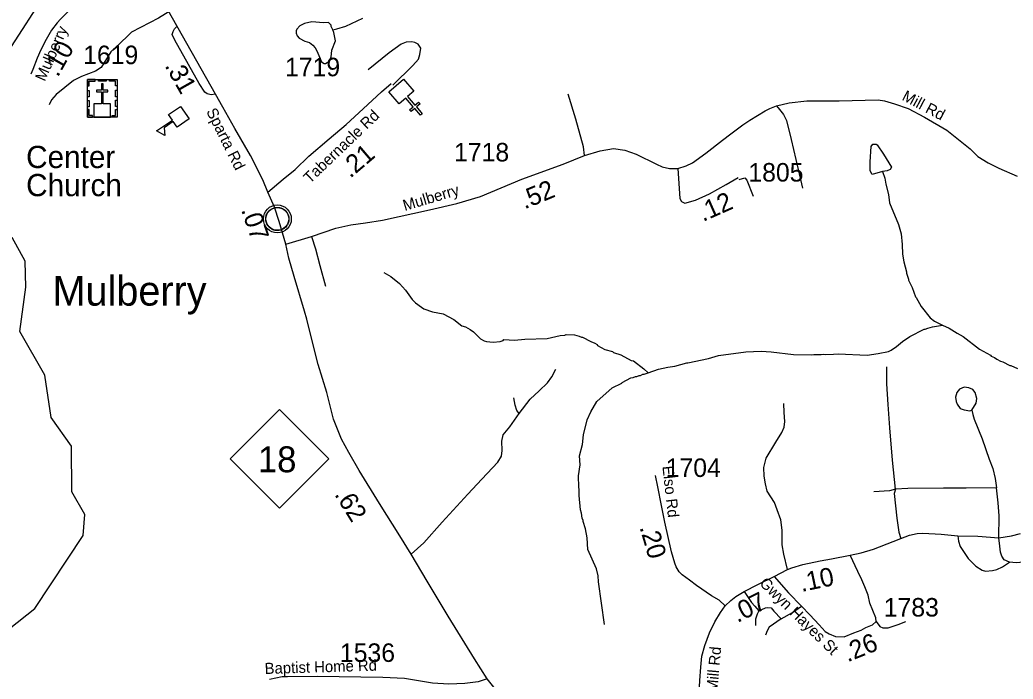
# Model space of a CAD drawing. Extents: x 1248089 to 1457196, y 820910 to 988753.
# Drawn here: x 1356089 to 1362794, y 908326 to 912777 of the extents above; entities that cross this region are included whole.
import ezdxf

# ---------------------------------------------------------------- set-up
doc = ezdxf.new("R2010")
doc.units = 0
for name, color, linetype in [('Exist Civil Demographics Community CELL', 7, 'Continuous'), ('Exist Civil Demographics Community Label', 7, 'Continuous'), ('Exist Cultural Church CELL', 7, 'Continuous'), ('Exist Cultural Church with Cemetary CELL', 7, 'Continuous'), ('Exist Cultural Church with Cemetery Label', 7, 'Continuous'), ('Exist Cultural Educational Facility High CELL', 7, 'Continuous'), ('Exist Hydrographic Creek Single Shore', 7, 'Continuous'), ('Exist Hydrographic Misc Water Feature', 7, 'Continuous'), ('Exist Road Non-System Type 51', 7, 'Continuous'), ('Exist Road Primary NC Attributed', 7, 'Continuous'), ('Exist Road Primary NC Label', 7, 'Continuous'), ('Exist Road Primary NC Shield CELL', 7, 'Continuous'), ('Exist Road Primary NC Shield Number Label', 7, 'Continuous'), ('Exist Road Secondary Type 41 Attributed', 7, 'Continuous'), ('Exist Road Secondary Type 51 Attributed', 7, 'Continuous'), ('Exist Road Secondary Type 51 Label', 7, 'Continuous'), ('Prop CMT Slope Fill', 7, 'Continuous'), ('Prop GRAU CAT1 Cell', 7, 'Continuous'), ('Prop Lane Lines', 7, 'Continuous')]:
    doc.layers.add(name, color=color, linetype=linetype)

msp = doc.modelspace()

# ---------------------------------------------------------------- linework, layer by layer
at = {"layer": 'Exist Civil Demographics Community CELL'}
msp.add_lwpolyline([(1357749.4, 911445.4), (1357750.4, 911450.9), (1357752.2, 911457.5), (1357755.1, 911464.7), (1357758, 911470.5), (1357761.4, 911476.2), (1357765.1, 911481.3), (1357769.1, 911485.7), (1357773.7, 911490.3), (1357779.2, 911494.9), (1357784.6, 911498.5), (1357789.5, 911501.4), (1357794.6, 911503.9), (1357800, 911506.1), (1357805.7, 911508), (1357810, 911509.1), (1357814.8, 911509.9), (1357819, 911510.6), (1357825.3, 911510.8), (1357829.8, 911510.7), (1357835.4, 911510.5), (1357840.3, 911509.7), (1357845.2, 911508.8), (1357850.2, 911507.3), (1357855.4, 911505.4), (1357862.1, 911502.5), (1357868.3, 911499), (1357873.4, 911495.5), (1357878.6, 911491.4), (1357881.9, 911488.3), (1357886, 911483.9), (1357889.8, 911479.2), (1357892.9, 911474.6), (1357896.1, 911469.6), (1357898.5, 911464.5), (1357900.5, 911459.4), (1357902.1, 911454.4), (1357903.4, 911449.8), (1357904.5, 911443.8), (1357905.1, 911439.1), (1357905.4, 911433.1), (1357905.2, 911427.3), (1357904.6, 911421.6), (1357903.7, 911416.1), (1357902, 911410), (1357900.2, 911404.1), (1357897.9, 911399.1), (1357894.7, 911393.1), (1357891.4, 911387.8), (1357888, 911383.1), (1357883.7, 911378.3), (1357878.4, 911373.4), (1357873.4, 911369.2), (1357868.4, 911365.8), (1357864.1, 911363.3), (1357857.3, 911360), (1357850.1, 911357.3), (1357844.2, 911355.9), (1357837.6, 911354.6), (1357833.2, 911354.1), (1357828.7, 911353.8), (1357823.1, 911353.8), (1357818.8, 911354.3), (1357813.2, 911355), (1357807.2, 911356.3), (1357802.7, 911357.6), (1357797.5, 911359.5), (1357792.9, 911361.5), (1357789, 911363.7), (1357782.2, 911367.8), (1357776.6, 911372), (1357771.7, 911376.5), (1357767.2, 911381.4), (1357764, 911385.4), (1357761.1, 911389.5), (1357757, 911396.6), (1357755.3, 911400.2), (1357753.5, 911404.2), (1357750.9, 911412.4), (1357749.4, 911419.4), (1357748.7, 911424.6), (1357748.4, 911430.9), (1357748.3, 911435.6), (1357748.9, 911442.1)], close=True, dxfattribs=at)
for centre, radius in [((1357827, 911432.9), 94.3), ((1357826.8, 911433.2), 76.7)]:
    msp.add_circle(centre, radius, dxfattribs=at)
at = {"layer": 'Exist Cultural Church CELL'}
msp.add_lwpolyline([(1358748.8, 912295.8), (1358705.8, 912258.4), (1358755.7, 912200.9), (1358779.9, 912221.8), (1358790.4, 912209.8), (1358766.2, 912188.8), (1358805.6, 912143.4), (1358793.5, 912132.9), (1358754.1, 912178.3), (1358729.9, 912157.3), (1358719.5, 912169.4), (1358743.6, 912190.3), (1358693.7, 912247.9), (1358650.1, 912210.2), (1358580.3, 912290.6), (1358679, 912376.2)], close=True, dxfattribs=at)
at = {"layer": 'Exist Cultural Church with Cemetary CELL'}
for points in [[(1356546, 912374.4), (1356745.1, 912374.4), (1356745.1, 912119.8), (1356546, 912119.8)], [(1356546, 912331.1), (1356557.3, 912331.1), (1356557.3, 912363.3), (1356597.9, 912363.3), (1356597.9, 912374.4), (1356546, 912374.4)], [(1356589.1, 912119.8), (1356701.2, 912119.8), (1356701.2, 912210.4), (1356650.5, 912210.4), (1356650.5, 912291.8), (1356683.5, 912291.8), (1356683.5, 912302.8), (1356650.5, 912302.8), (1356650.5, 912345.1), (1356638.9, 912345.1), (1356638.9, 912302.8), (1356605.8, 912302.8), (1356605.8, 912291.8), (1356638.9, 912291.8), (1356638.9, 912210.4), (1356589.1, 912210.4)], [(1356620.1, 912374.4), (1356671.9, 912374.4), (1356671.9, 912363), (1356620.1, 912363)], [(1356745.2, 912331), (1356733.8, 912331), (1356733.8, 912363.2), (1356693.2, 912363.2), (1356693.2, 912374.3), (1356745.1, 912374.3)], [(1356546, 912256.9), (1356546, 912300.2), (1356557.4, 912300.2), (1356557.4, 912256.9)], [(1356733.7, 912257.9), (1356733.7, 912301.3), (1356745.1, 912301.3), (1356745.1, 912257.9)], [(1356546, 912189.7), (1356546, 912233), (1356557.3, 912233), (1356557.3, 912189.7)], [(1356733.7, 912192), (1356733.7, 912235.3), (1356745.1, 912235.3), (1356745.1, 912192)], [(1356579.1, 912119.8), (1356579.1, 912131.3), (1356557.1, 912131.3), (1356557.1, 912171.7), (1356545.9, 912171.7), (1356545.9, 912119.8)], [(1356712, 912119.8), (1356712, 912131.2), (1356733.9, 912131.2), (1356733.9, 912171.7), (1356745.1, 912171.7), (1356745.1, 912119.8)]]:
    msp.add_lwpolyline(points, close=True, dxfattribs=at)
at = {"layer": 'Exist Cultural Educational Facility High CELL'}
msp.add_lwpolyline([(1357230.7, 912108.1), (1357149.8, 912052.9), (1357123.9, 912091), (1357061.8, 912048.8), (1357068.2, 911996.2), (1357012.2, 912026.6), (1357118.4, 912098.9), (1357092.5, 912137), (1357173.5, 912192.1)], close=True, dxfattribs=at)
at = {"layer": 'Exist Hydrographic Creek Single Shore'}
msp.add_lwpolyline([(1355840.8, 908527.9), (1356188.8, 908803.1), (1356516.8, 909295.6), (1356527.8, 909436.5), (1356439.8, 909589.3), (1356437.8, 909897.9), (1356300.8, 910091.2), (1356256.8, 910377.6), (1356088.8, 910673.2), (1356128.8, 910971.2), (1356123.7, 911148.4), (1356035.8, 911307.8)], dxfattribs=at)
at = {"layer": 'Exist Hydrographic Misc Water Feature'}
for points in [[(1358201.5, 912710.1), (1358190, 912732.5), (1358190.2, 912740.4), (1358172.5, 912758.8), (1358138.6, 912757.6), (1358058.6, 912763.4), (1358010.4, 912752.5), (1357978, 912737.3), (1357957.5, 912713.7), (1357953.3, 912703.8), (1357952.9, 912685.8), (1357960.6, 912669.6), (1357974.2, 912653.3), (1358011.8, 912632.5), (1358043.5, 912623.8), (1358067.1, 912605.2), (1358082.8, 912588.8), (1358094.3, 912568.6), (1358124.6, 912493.9), (1358142.4, 912481.5), (1358152.4, 912481.3), (1358174.8, 912496.7), (1358189.3, 912524.4), (1358194.5, 912572.3), (1358219.9, 912635.8), (1358207.1, 912692.1), (1358201.5, 912710.1)], [(1358201.5, 912710.1), (1358229.4, 912716.1), (1358290, 912734.1), (1358403.2, 912787.5)], [(1361912.8, 911751.9), (1361841.7, 911731.9), (1361828.6, 911757.2), (1361828, 911817.2), (1361836.3, 911921.1), (1361846.6, 911936.8), (1361868.7, 911938.3), (1361876.5, 911932.1), (1361919.1, 911871.1), (1361973.2, 911781.9), (1361962.8, 911766.1), (1361944.7, 911758.6), (1361912.8, 911751.9)], [(1361912.8, 911751.9), (1361927.5, 911707), (1361934.6, 911666.8), (1361953.2, 911598.4), (1361959.8, 911542.2), (1362019.4, 911394.5), (1362037.2, 911332.5), (1362045.6, 911260.3), (1362048.2, 911194.3), (1362055.1, 911144), (1362073.5, 911075.6), (1362073.3, 911067.6), (1362088.5, 911027.2), (1362088.3, 911019.2), (1362111.3, 910970.7), (1362133.8, 910906.3), (1362139, 910901.4), (1362172.4, 910841.4), (1362234.7, 910765.9), (1362262.2, 910743.3), (1362316.1, 910715)], [(1358545.2, 911072.2), (1358592.6, 911043.1), (1358651.5, 910995.9), (1358692.5, 910952.9), (1358737.1, 910889.9), (1358760.6, 910865.3), (1358800, 910836.4), (1358815.8, 910826.1), (1358875.3, 910804.8), (1358947, 910791.1), (1359018.2, 910753.5), (1359073.2, 910710.2), (1359097.1, 910703.7), (1359128.7, 910687), (1359150.3, 910670.4), (1359199.3, 910623.3), (1359223, 910608.7), (1359238.9, 910604.4), (1359282.8, 910601.3), (1359331, 910606.3), (1359351.1, 910611.8), (1359355.2, 910617.7), (1359427.7, 910614.6), (1359498.6, 910620), (1359647.4, 910625), (1359735.8, 910645), (1359767.9, 910648.3), (1359775.9, 910652.1), (1359831.9, 910650.9), (1359863.8, 910642.1), (1359879.6, 910633.7), (1359887.6, 910633.5), (1359942.9, 910604.3), (1359970.7, 910593.7), (1359986.5, 910585.3), (1359988.4, 910579.3), (1360037.8, 910550.2), (1360089.5, 910537), (1360096.1, 910531.9), (1360145, 910515.7), (1360216.2, 910478.1), (1360232.1, 910473.7), (1360300.9, 910420.1), (1360329.5, 910394.1)], [(1360329.5, 910394.1), (1360398.9, 910417.9), (1360463.2, 910432.4), (1360511.3, 910439.4), (1360591.8, 910461.5), (1360597.8, 910460.2), (1360736.5, 910490.2), (1360804.9, 910510.6), (1360989.5, 910536.3), (1361093.6, 910540), (1361159.5, 910536.5), (1361310.6, 910516.5), (1361433.1, 910514.3), (1361449.2, 910517.9), (1361497.1, 910516.8), (1361513.2, 910520.5), (1361525.1, 910518.2), (1361581.2, 910518.9), (1361613.2, 910522.1), (1361808.1, 910512.1), (1361883.7, 910523.6), (1361953.6, 910538.4), (1361969.8, 910546), (1362006.4, 910571.1), (1362047.1, 910606.3), (1362095.9, 910639.1), (1362193, 910688.9), (1362201, 910688.7), (1362217.2, 910696.3), (1362249.3, 910703.6), (1362316.1, 910715)], [(1362316.1, 910715), (1362361.1, 910695.1), (1362415.6, 910662.3), (1362455.9, 910638.9), (1362566, 910554.4), (1362641.1, 910512.7), (1362644.9, 910506.5), (1362668.8, 910498), (1362684.5, 910485.7), (1362708.3, 910473.1), (1362724.2, 910468.8), (1362771.5, 910443.7), (1362779.5, 910443.5), (1362823.1, 910422.4)], [(1360034.6, 908694.2), (1359995, 908983.1), (1359991.8, 909023.2), (1359981, 909071.5), (1359923.8, 909200.7), (1359918.1, 909279.3), (1359907, 909341.1), (1359892, 909389.5), (1359892.2, 909397.5), (1359884.5, 909413.6), (1359881.2, 909445.7), (1359873.7, 909469.9), (1359863.9, 909566.1), (1359864.8, 909606.1), (1359861.1, 909622.1), (1359860.8, 909697.5), (1359870.1, 909772.2), (1359865.8, 909834), (1359887.5, 909909.6), (1359893, 909975.4), (1359919.3, 910076.8), (1359942.4, 910130.3), (1359984, 910199.3), (1360088, 910292.9), (1360152.7, 910323.5), (1360155.6, 910328), (1360213.5, 910360.1), (1360229.6, 910361.7), (1360245.7, 910369.4), (1360253.7, 910369.2), (1360269.9, 910376.8), (1360277.9, 910376.6), (1360294.1, 910384.3), (1360302.1, 910384.1), (1360329.5, 910394.1)]]:
    msp.add_lwpolyline(points, dxfattribs=at)
at = {"layer": 'Exist Road Non-System Type 51'}
for points in [[(1357102.1, 912835.3), (1357024.6, 912789.2), (1356842.3, 912692.8), (1356819.3, 912671.8), (1356764.8, 912619.4), (1356702, 912560.7), (1356637.1, 912455.9), (1356599.4, 912430.7), (1356505.1, 912395.1), (1356450.7, 912367.8), (1356333.4, 912273.5), (1356301.9, 912237.8), (1356287.3, 912202.2)], [(1357226.9, 912475.6), (1357134.9, 912640), (1357116.2, 912677.4), (1357124.5, 912698.2), (1357132.8, 912717), (1357148.9, 912731.3)], [(1358606, 912336.4), (1358742.1, 912468.5), (1358779.8, 912512.5), (1358788.2, 912543.9), (1358794.5, 912585.9), (1358777.7, 912613.1), (1358754.7, 912623.6), (1358733.7, 912627.8), (1358696, 912625.7), (1358662.5, 912613.1), (1358580.8, 912554.4), (1358440.5, 912439.1)], [(1357409.3, 912275.9), (1357380.2, 912271.7), (1357353.2, 912278), (1357336.6, 912288.4), (1357299.1, 912346.6), (1357226.9, 912475.6)], [(1359900.1, 911861.7), (1359892.7, 911919), (1359841.1, 912107), (1359790.9, 912274.8)], [(1361195.9, 912196.1), (1361217.5, 912171.3), (1361243.3, 912138.3), (1361264.8, 912098.2), (1361296.3, 911969.1), (1361342.2, 911766.8), (1361372.3, 911641.2)], [(1360944.2, 911699.3), (1360982.7, 911711), (1360996.1, 911694.2), (1361037.9, 911585.4)], [(1358056.9, 911314.8), (1358084.2, 911230.9), (1358113.4, 911117.8), (1358151.4, 910977.9)], [(1359459.4, 910118.3), (1359534.2, 910214.9), (1359593.4, 910272.6), (1359651, 910325.6), (1359679.1, 910367.7), (1359707.1, 910417.6)], [(1361999.1, 909608.2), (1361980.4, 909804.7), (1361961.7, 910023), (1361950.8, 910179.4), (1361941.4, 910319.7), (1361941.4, 910433.5)], [(1362514.2, 910142.3), (1362544.3, 910189.2), (1362549.3, 910219.4), (1362537.6, 910261.2), (1362522.5, 910281.3), (1362494.1, 910293.1), (1362462.3, 910296.4), (1362432.1, 910283), (1362413.7, 910261.2), (1362405.4, 910229.4), (1362410.4, 910199.3), (1362417.1, 910182.5), (1362435.5, 910154)], [(1359459.4, 910118.3), (1359443.8, 910140.1), (1359431.4, 910176), (1359423.6, 910225.9)], [(1361271.2, 909065.7), (1361246.3, 909168.6), (1361235.4, 909232.5), (1361235.4, 909282.4), (1361233.8, 909332.3), (1361226, 909400.9), (1361201.1, 909469.5), (1361182.4, 909517.8), (1361134.1, 909595.8), (1361121.6, 909644.1), (1361113.8, 909697.1), (1361110.7, 909754.8), (1361126.3, 909818.7), (1361191.7, 909926.8), (1361232.2, 909990.7), (1361249.3, 910026.6), (1361252.5, 910065.6), (1361249.3, 910126.4), (1361246.2, 910187.2)], [(1358730.8, 909168.7), (1358816.5, 909246.7), (1358939.6, 909385.4), (1359112.5, 909575.6), (1359207.4, 909676.3), (1359316.4, 909791.7), (1359339.8, 909832.2), (1359344.5, 909869.6), (1359342.9, 909932), (1359352.2, 909975.6), (1359395.9, 910030.2), (1359459.4, 910118.3)], [(1362435.5, 910154), (1362463.9, 910144), (1362500.8, 910137.3), (1362514.2, 910142.3)], [(1362514.2, 910142.3), (1362521, 910112.3), (1362530.3, 910081.2), (1362584.9, 909948.6), (1362632.7, 909810.7), (1362657.6, 909746.8), (1362671.7, 909679.7), (1362681.5, 909616.3)], [(1361999.1, 909608.2), (1361958.6, 909597.3), (1361852.6, 909591.1)], [(1361999.1, 909608.2), (1361991.3, 909580.2), (1362008.4, 909411.8), (1362022.5, 909318.3), (1362036.5, 909275.9)], [(1362681.5, 909616.3), (1362477.4, 909616), (1362324.7, 909614.5), (1362083.2, 909612.9), (1361999.1, 909608.2)], [(1362696.5, 909280), (1362700, 909428), (1362693.8, 909515.4), (1362681.5, 909616.3)], [(1362862, 909316.9), (1362890.1, 909278.4), (1362902.5, 909239.4), (1362916.6, 909195.8), (1362916.6, 909169.2), (1362908.8, 909144.3), (1362894.7, 909128.7), (1362866.7, 909119.4), (1362838.7, 909113.1), (1362813.7, 909110), (1362770.1, 909114.7)], [(1362421, 909294.4), (1362424.2, 909258.1), (1362436.7, 909220.7), (1362491.2, 909141.2), (1362541.1, 909088.2), (1362584.7, 909061.7), (1362608.1, 909053.9), (1362654.8, 909058.6), (1362684.4, 909066.3), (1362721.8, 909085.1), (1362770.1, 909114.7)], [(1362770.1, 909114.7), (1362734.3, 909130.3), (1362717.1, 909155.2), (1362707.8, 909183.3), (1362703.1, 909223.8), (1362696.5, 909280)], [(1360978.4, 908918), (1361001.5, 908884.7), (1361028, 908842.6), (1361049.8, 908819.2), (1361076.3, 908786.5)], [(1361076.3, 908786.5), (1361065.4, 908764.6), (1361054.5, 908730.3), (1361054.5, 908688.2)], [(1361076.3, 908786.5), (1361121.4, 908808.3), (1361133.9, 908809.8), (1361160.4, 908808.3), (1361179.1, 908784.9), (1361228.9, 908731.9)], [(1361228.9, 908731.9), (1361303.7, 908775.5), (1361366, 908817.6)], [(1361228.9, 908731.9), (1361147.9, 908675.8), (1361133.9, 908652.4), (1361123, 908622.8)], [(1361868.6, 908714), (1361894.9, 908680.4), (1361913.6, 908672.6), (1361949.4, 908671.1), (1362018, 908694.5), (1362070.7, 908715)]]:
    msp.add_lwpolyline(points, dxfattribs=at)
at = {"layer": 'Exist Road Primary NC Attributed'}
for points in [[(1357763.3, 911613.5), (1357728, 911696.8), (1357644.9, 911861.2), (1357540.9, 912042.2), (1357459.8, 912187.9), (1357409.3, 912275.9), (1357090.2, 912839.7), (1356966.5, 913049.9)], [(1357884.8, 911262.4), (1357840.2, 911415), (1357807, 911512.8), (1357763.3, 911613.5)], [(1359242.5, 908327.9), (1359157.3, 908462.7), (1358980.8, 908751.1), (1358837.4, 908988.3), (1358730.8, 909168.7), (1358654.8, 909292.9), (1358517.6, 909511.4), (1358378.5, 909735.2), (1358309.9, 909855.9), (1358260.1, 909945.4), (1358206, 910080.6), (1358160.3, 910260.6), (1358102.1, 910449.9), (1358054.5, 910636.5), (1358025.4, 910757.2), (1358009.4, 910809.4), (1357940.2, 911044.8), (1357904.8, 911167), (1357884.8, 911262.4)], [(1360205.1, 906992.3), (1360036.4, 907231.6), (1359856.5, 907486.5), (1359665.2, 907754.3), (1359481.6, 908000), (1359342.8, 908205.2), (1359242.5, 908327.9)]]:
    msp.add_lwpolyline(points, dxfattribs=at)
at = {"layer": 'Exist Road Primary NC Shield CELL'}
msp.add_lwpolyline([(1357508.3, 909812.2), (1357841.3, 910145.2), (1358174.3, 909812.2), (1357841.3, 909479.2)], close=True, dxfattribs=at)
at = {"layer": 'Exist Road Secondary Type 41 Attributed'}
msp.add_lwpolyline([(1357763.3, 911613.5), (1357865.1, 911700.9), (1357946.2, 911767.5), (1358039.8, 911856.9), (1358177, 911973.4), (1358291.3, 912071.2), (1358405.6, 912175.3), (1358530.4, 912291.8), (1358595.8, 912347.9)], dxfattribs=at)
at = {"layer": 'Exist Road Secondary Type 51 Attributed'}
for points in [[(1356442.8, 912861), (1356363.1, 912781.7), (1356341.1, 912757.2), (1356301.6, 912707.2), (1356266.2, 912644.8), (1356230.9, 912574.1), (1356206, 912517.9), (1356176.8, 912440.9), (1356162.1, 912410.2)], [(1360530.4, 911772.7), (1360586.8, 911791.8), (1360630.1, 911810.6), (1360719.6, 911877.1), (1360832.3, 911965.2), (1360887.2, 912007.1), (1360969.5, 912067.8), (1361017.2, 912099.6), (1361119.4, 912162.8), (1361151.2, 912178.7), (1361195.9, 912196.1), (1361282.6, 912216.3), (1361401, 912230.8), (1361502.1, 912229.3), (1361620.6, 912229.3), (1361882.7, 912236.5), (1361926, 912229.3), (1361993.9, 912209), (1362084.9, 912178.7), (1362194.6, 912120.9), (1362347.3, 912031.6), (1362503.3, 911905.9), (1362556.7, 911855.3), (1362624.6, 911811.9), (1362698.3, 911775.8), (1362820.6, 911721.4)], [(1357884.8, 911262.4), (1358056.9, 911314.8), (1358222.2, 911370.2), (1358323.3, 911393.4), (1358421.5, 911406.4), (1358537.1, 911425.2), (1358854.1, 911494.1), (1359037.5, 911536), (1359197.9, 911585.1), (1359477.4, 911700.5), (1359756.2, 911801.7), (1359900.1, 911861.7), (1360007, 911893.5), (1360095.1, 911908), (1360173.1, 911896.4), (1360249.6, 911869), (1360386.3, 911802.8), (1360424.3, 911784.3), (1360474.2, 911773.9), (1360530.4, 911772.7)], [(1360530.4, 911772.7), (1360543.4, 911570.4), (1360555, 911550.1), (1360576.6, 911538.6), (1360648.8, 911560.3), (1360743.3, 911601.9), (1360856.3, 911664.9), (1360938.2, 911713.4)], [(1360850, 908820.5), (1360809.8, 908859.1), (1360758.4, 908887.9), (1360657.6, 908957.9), (1360608.3, 908994.9), (1360559, 909029.9), (1360538.4, 909050.5), (1360519.9, 909083.4), (1360509.6, 909108.1), (1360487, 909184.2), (1360443.8, 909385.9), (1360419.2, 909497), (1360396.5, 909624.6), (1360380.2, 909701.7)], [(1361694.1, 909162.4), (1361767.1, 909179.2), (1361851.4, 909203.9), (1361985.1, 909255.3), (1362036.5, 909275.9), (1362094, 909298.5), (1362145.4, 909308.8), (1362184.5, 909310.9), (1362307.9, 909304.7), (1362421, 909294.4), (1362556.6, 909290.3), (1362696.5, 909280), (1362781.9, 909292.3), (1362843.5, 909308.7)], [(1361181.3, 909018.8), (1361271.2, 909065.7), (1361299.3, 909076.8), (1361373.9, 909100.3), (1361491.2, 909125.1), (1361567.1, 909137.6), (1361694.1, 909162.4)], [(1361798.7, 908674.9), (1361844, 908693.4), (1361868.6, 908714), (1361866.6, 908738.7), (1361825.5, 908839.5), (1361815.2, 908893), (1361792.6, 908948.6), (1361772, 908995.9), (1361745.3, 909053.5), (1361694.1, 909162.4)], [(1360850, 908820.5), (1360887.3, 908857.2), (1360921.8, 908883.4), (1360978.4, 908918), (1361070.9, 908965), (1361181.3, 909018.8)], [(1361181.3, 909018.8), (1361276.5, 908907.4), (1361366, 908817.6), (1361422.5, 908759.3), (1361484.2, 908691.4), (1361525.3, 908648.2), (1361552, 908631.7), (1361595.2, 908613.2), (1361652.8, 908611.1), (1361718.5, 908637.9), (1361767.9, 908656.4), (1361798.7, 908674.9)], [(1360640.1, 907716.2), (1360654.2, 907877.2), (1360668, 908106.5), (1360679, 908317), (1360685.9, 908406.8), (1360692.8, 908481.4), (1360712.1, 908551.9), (1360743.8, 908637.5), (1360781, 908712.7), (1360818.3, 908776.3), (1360850, 908820.5)], [(1359242.5, 908327.9), (1359183.2, 908307.9), (1359092, 908295.9), (1358984.5, 908293), (1358873.9, 908298.9), (1358685.7, 908330.3), (1358538.6, 908337.8), (1358096.3, 908343.7), (1357894.6, 908340.8), (1357859.5, 908340.8), (1357772.9, 908322.8)]]:
    msp.add_lwpolyline(points, dxfattribs=at)
at = {"layer": 'Prop Lane Lines'}
msp.add_lwpolyline([(1356199.5, 912857.7), (1355959.5, 912489.4), (1355803.2, 912014.9)], dxfattribs=at)

# ---------------------------------------------------------------- texts
at = {"layer": 'Exist Civil Demographics Community Label'}
msp.add_text('Mulberry', height=200, dxfattribs=at).set_placement((1356309, 910847.6))
at = {"layer": 'Exist Cultural Church with Cemetery Label'}
for s, p in [('Center', (1356130.9, 911776.3)), ('Church', (1356130.9, 911586.3))]:
    msp.add_text(s, height=150, dxfattribs=at).set_placement(p)
at = {"layer": 'Exist Road Primary NC Label'}
msp.add_text('Sparta Rd', height=75, rotation=296.33281, dxfattribs=at).set_placement((1357345.1, 912159.1))
at = {"layer": 'Exist Road Primary NC Shield Number Label'}
msp.add_text('18', height=175, dxfattribs=at).set_placement((1357695.4, 909722.4))
at = {"layer": 'Exist Road Secondary Type 51 Label'}
for s, rotation, p in [('Mulberry ', 66.28113, (1356256.9, 912356.7)), ('Mill Rd', 332.14224, (1362037.7, 912238.7)), ('Tabernacle Rd', 43.73646, (1358047, 911667.8)), ('Mulberry ', 16.49846, (1358687, 911486.1)), ('Elso Rd', 276.24914, (1360426, 909762.4)), ('Gwyn Hayes St', 315.58911, (1361076.6, 908967.5)), ('Elledge Mill Rd', 85.05508, (1360765.7, 907875.9)), ('Baptist Home Rd', 1.72627, (1357742.2, 908360.4))]:
    msp.add_text(s, height=75, rotation=rotation, dxfattribs=at).set_placement(p)
at = {"layer": 'Prop CMT Slope Fill'}
for s, rotation, p in [('.31', 299.51143, (1357064, 912467.7)), ('.07', 288.78471, (1357581.1, 911494.2)), ('.62', 301.85757, (1358209.2, 909573.3))]:
    msp.add_text(s, height=125, rotation=rotation, dxfattribs=at).set_placement(p)
at = {"layer": 'Prop GRAU CAT1 Cell'}
for s, rotation, p in [('.10', 60.48225, (1356344.6, 912385)), ('.21', 40.53967, (1358318.9, 911703.7)), ('.52', 22.4276, (1359496.1, 911496.6)), ('.12', 23.7806, (1360700.2, 911412.1)), ('.20', 286.54334, (1360271, 909350.7)), ('.10', 11.96655, (1361366, 908913.9)), ('.07', 26.92609, (1360932.9, 908704)), ('.26', 22.12665, (1361676.4, 908438.5))]:
    msp.add_text(s, height=125, rotation=rotation, dxfattribs=at).set_placement(p)
at = {"layer": 'Prop Lane Lines'}
for s, p in [('1619', (1356516.1, 912477.8)), ('1719', (1357878.9, 912396)), ('1718', (1359019.9, 911820.9)), ('1805', (1361006.7, 911685.1)), ('1704', (1360448.6, 909690.8)), ('1783', (1361920.6, 908748.5)), ('1536', (1358249.4, 908442.1))]:
    msp.add_text(s, height=125, dxfattribs=at).set_placement(p)

doc.saveas('drawing.dxf')
